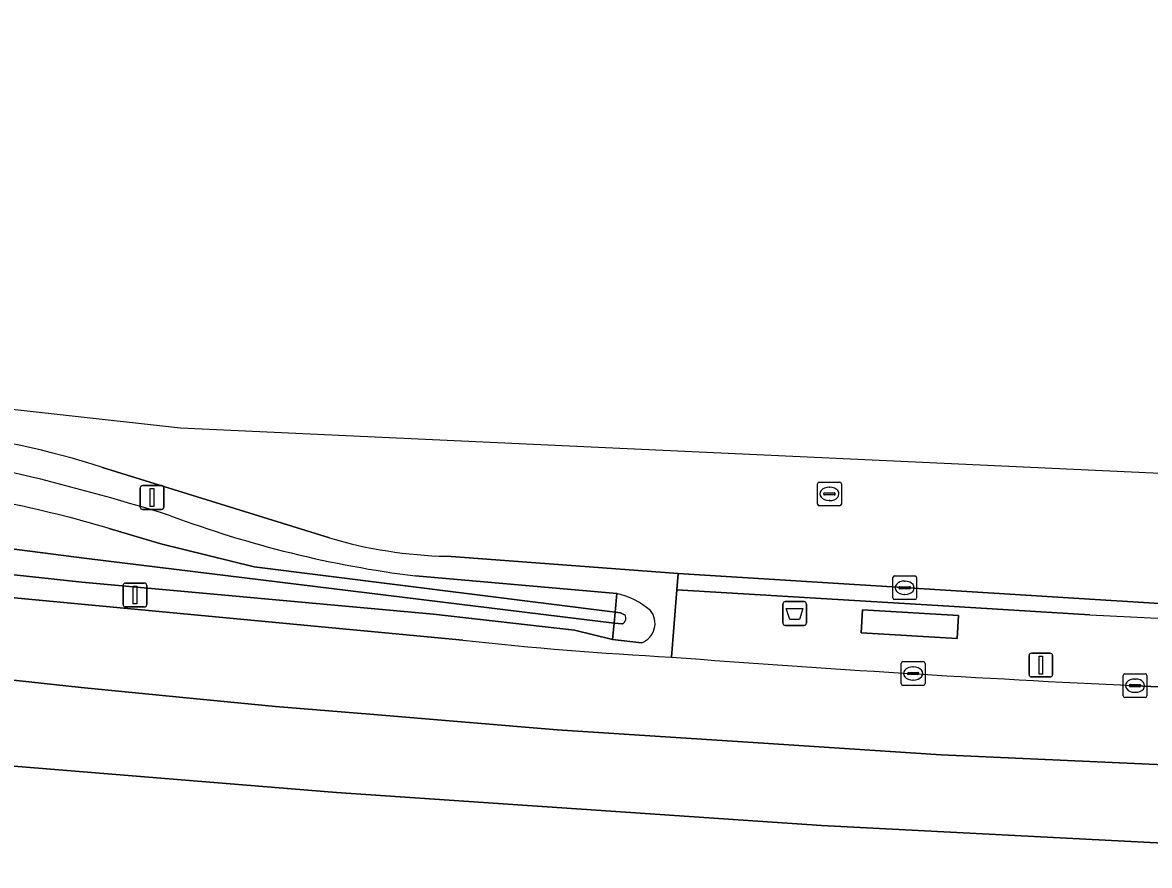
# Model space of a CAD drawing. Extents: x 162184 to 163154, y 385507 to 386516.
# Drawn here: x 162544.83 to 162592.15, y 386437.99 to 386473.4 of the extents above; entities that cross this region are included whole.
import ezdxf

# ---------------------------------------------------------------- set-up
doc = ezdxf.new("R2010")
doc.units = 0
for name, color, linetype in [('IMGEO_Afvalbak', 7, 'Continuous'), ('IMGEO_Berm_groen', 7, 'Continuous'), ('IMGEO_Kolk', 7, 'Continuous'), ('IMGEO_Lichtmast', 7, 'Continuous'), ('IMGEO_Oever', 7, 'Continuous'), ('IMGEO_OVBaan_gesloten', 7, 'Continuous'), ('IMGEO_Rijbaan_regionaal_gesloten', 7, 'Continuous'), ('IMGEO_Rioolput', 7, 'Continuous'), ('IMGEO_Verkeerseiland_open', 7, 'Continuous'), ('IMGEO_Voetpad_open', 7, 'Continuous'), ('IMGEO_Waterloop', 7, 'Continuous')]:
    doc.layers.add(name, color=color, linetype=linetype)

msp = doc.modelspace()

# ---------------------------------------------------------------- linework, layer by layer
at = {"layer": 'IMGEO_Afvalbak'}
for p, q in [((162576.753, 386448.171), (162576.753, 386448.971)), ((162576.753, 386448.971), (162576.753, 386448.171)), ((162576.853, 386449.071), (162577.643, 386449.071)), ((162577.643, 386449.071), (162576.853, 386449.071)), ((162577.743, 386448.971), (162577.743, 386448.171)), ((162577.743, 386448.171), (162577.743, 386448.971)), ((162577.643, 386448.071), (162576.853, 386448.071)), ((162576.853, 386448.071), (162577.643, 386448.071))]:
    msp.add_line(p, q, dxfattribs=at)
msp.add_lwpolyline([(162576.896, 386448.785), (162577.6, 386448.785), (162577.451, 386448.315), (162577.045, 386448.315), (162576.896, 386448.785)], dxfattribs=at)
for centre, start, end in [((162576.853, 386448.971), 90, 180), ((162576.853, 386448.971), 90, 180), ((162577.643, 386448.971), 0, 90), ((162577.643, 386448.971), 360, 90), ((162576.853, 386448.171), 180, 270), ((162576.853, 386448.171), 180, 270), ((162577.643, 386448.171), 270, 0), ((162577.643, 386448.171), 270, 0)]:
    msp.add_arc(centre, 0.1, start, end, dxfattribs=at)
at = {"layer": 'IMGEO_Berm_groen'}
for points in [[(162570.818, 386447.339), (162569.607, 386447.487), (162568.012, 386447.875), (162562.087, 386448.548), (162547.314, 386449.891), (162535.294, 386451.198), (162450.21, 386460.422), (162446.971, 386460.788), (162401.545, 386466.031), (162397.25, 386466.468), (162393.017, 386466.943), (162392.606, 386465.976)], [(162392.606, 386465.976), (162396.664, 386465.528), (162542.092, 386449.462), (162563.316, 386447.453)], [(162613.988, 386438.091), (162606.697, 386438.297), (162597.59, 386438.678), (162578.374, 386439.662), (162558.009, 386441.049), (162541.026, 386442.441), (162445.632, 386452.94), (162395.715, 386458.384), (162389.661, 386459.044), (162389.661, 386459.044), (162388.471, 386456.244)], [(162557.716, 386451.747), (162548.182, 386454.714)], [(162572.081, 386446.74), (162572.307, 386449.565), (162572.362, 386450.249), (162562.64, 386450.976)], [(162561.327, 386450.15), (162569.778, 386449.409)]]:
    msp.add_lwpolyline(points, dxfattribs=at)
for centre, radius, start, end in [((162537.36, 386421.126), 35.288, 72.1419, 83.6686), ((162522.653, 386361.976), 95.044, 72.62294, 76.82208), ((162567.076, 386495.676), 45.888, 249.5443, 262.8029), ((162563.087, 386469.939), 18.968, 253.5516, 268.6502), ((162569.055, 386446.202), 3.288, 49.4796, 77.2931), ((162570.525, 386448.151), 0.863, 289.8113, 39.5575), ((162580.615, 386605.885), 159.374, 263.76851, 266.93038)]:
    msp.add_arc(centre, radius, start, end, dxfattribs=at)
at = {"layer": 'IMGEO_Kolk'}
for p, q in [((162581.371, 386449.229), (162581.371, 386450.081)), ((162581.446, 386450.155), (162582.298, 386450.155)), ((162581.859, 386449.935), (162581.884, 386449.935)), ((162582.372, 386450.081), (162582.372, 386449.229)), ((162581.63, 386449.649), (162581.63, 386449.661)), ((162582.068, 386449.612), (162581.67, 386449.612)), ((162581.673, 386449.698), (162582.071, 386449.698)), ((162581.882, 386449.375), (162581.857, 386449.375)), ((162582.114, 386449.661), (162582.114, 386449.649)), ((162582.298, 386449.155), (162581.446, 386449.155)), ((162581.724, 386445.626), (162581.724, 386446.478)), ((162581.799, 386446.552), (162582.651, 386446.552)), ((162582.725, 386446.478), (162582.725, 386445.626)), ((162581.983, 386446.046), (162581.983, 386446.058)), ((162582.421, 386446.009), (162582.023, 386446.009)), ((162582.026, 386446.095), (162582.424, 386446.095)), ((162582.212, 386446.332), (162582.237, 386446.332)), ((162582.467, 386446.058), (162582.467, 386446.046)), ((162591.043, 386445.115), (162591.043, 386445.967)), ((162591.118, 386446.041), (162591.97, 386446.041)), ((162592.044, 386445.967), (162592.044, 386445.115)), ((162582.651, 386445.552), (162581.799, 386445.552)), ((162582.235, 386445.772), (162582.21, 386445.772)), ((162591.302, 386445.535), (162591.302, 386445.547)), ((162591.74, 386445.498), (162591.342, 386445.498)), ((162591.345, 386445.584), (162591.743, 386445.584)), ((162591.531, 386445.821), (162591.556, 386445.821)), ((162591.786, 386445.547), (162591.786, 386445.535)), ((162591.97, 386445.041), (162591.118, 386445.041)), ((162591.554, 386445.261), (162591.529, 386445.261))]:
    msp.add_line(p, q, dxfattribs=at)
for points in [[(162581.371, 386449.229), (162581.371, 386450.081)], [(162581.446, 386450.155), (162582.298, 386450.155)], [(162582.372, 386450.081), (162582.372, 386449.229)], [(162582.298, 386449.155), (162581.446, 386449.155)], [(162581.724, 386445.626), (162581.724, 386446.478)], [(162581.799, 386446.552), (162582.651, 386446.552)], [(162582.725, 386446.478), (162582.725, 386445.626)], [(162591.043, 386445.115), (162591.043, 386445.967)], [(162591.118, 386446.041), (162591.97, 386446.041)], [(162592.044, 386445.967), (162592.044, 386445.115)], [(162582.651, 386445.552), (162581.799, 386445.552)], [(162591.97, 386445.041), (162591.118, 386445.041)]]:
    msp.add_lwpolyline(points, dxfattribs=at)
for centre, radius, start, end in [((162581.448, 386450.079), 0.0765, 91.552, 178.448), ((162581.448, 386450.079), 0.0765, 91.552, 178.448), ((162582.296, 386450.079), 0.0765, 1.552, 88.448), ((162582.296, 386450.079), 0.0765, 1.552, 88.448), ((162581.67, 386449.658), 0.0403, 85.8775, 175.7526), ((162581.667, 386449.648), 0.0366, 178.938, 274.7102), ((162582.071, 386449.655), 0.043, 264.8664, 352.4533), ((162582.075, 386449.66), 0.0386, 1.7309, 96.639), ((162581.448, 386449.231), 0.0765, 181.552, 268.448), ((162581.448, 386449.231), 0.0765, 181.552, 268.448), ((162582.296, 386449.231), 0.0765, 271.552, 358.448), ((162582.296, 386449.231), 0.0765, 271.552, 358.448), ((162581.801, 386446.476), 0.0765, 91.552, 178.448), ((162581.801, 386446.476), 0.0765, 91.552, 178.448), ((162582.649, 386446.476), 0.0765, 1.552, 88.448), ((162582.649, 386446.476), 0.0765, 1.552, 88.448), ((162582.023, 386446.055), 0.0403, 85.8775, 175.7526), ((162582.02, 386446.045), 0.0366, 178.938, 274.7102), ((162582.424, 386446.052), 0.043, 264.8664, 352.4533), ((162582.428, 386446.057), 0.0386, 1.7309, 96.639), ((162591.12, 386445.965), 0.0765, 91.552, 178.448), ((162591.12, 386445.965), 0.0765, 91.552, 178.448), ((162591.968, 386445.965), 0.0765, 1.552, 88.448), ((162591.968, 386445.965), 0.0765, 1.552, 88.448), ((162581.801, 386445.628), 0.0765, 181.552, 268.448), ((162581.801, 386445.628), 0.0765, 181.552, 268.448), ((162582.649, 386445.628), 0.0765, 271.552, 358.448), ((162582.649, 386445.628), 0.0765, 271.552, 358.448), ((162591.342, 386445.544), 0.0403, 85.8775, 175.7526), ((162591.339, 386445.534), 0.0366, 178.938, 274.7102), ((162591.743, 386445.541), 0.043, 264.8664, 352.4533), ((162591.747, 386445.546), 0.0386, 1.7309, 96.639), ((162591.12, 386445.117), 0.0765, 181.552, 268.448), ((162591.12, 386445.117), 0.0765, 181.552, 268.448), ((162591.968, 386445.117), 0.0765, 271.552, 358.448), ((162591.968, 386445.117), 0.0765, 271.552, 358.448)]:
    msp.add_arc(centre, radius, start, end, dxfattribs=at)
for centre, major_axis, ratio, start_param, end_param in [((162581.858, 386449.655), (-0.387, 0.002), 0.722429, 4.712389, 7.853982), ((162581.883, 386449.655), (-0.39, 0.002), 0.717154, 1.570796, 4.712389), ((162582.211, 386446.052), (-0.387, 0.002), 0.722429, 4.712389, 7.853982), ((162582.236, 386446.052), (-0.39, 0.002), 0.717154, 1.570796, 4.712389), ((162591.53, 386445.541), (-0.387, 0.002), 0.722429, 4.712389, 7.853982), ((162591.555, 386445.541), (-0.39, 0.002), 0.717154, 1.570796, 4.712389)]:
    msp.add_ellipse(centre, major_axis=major_axis, ratio=ratio, start_param=start_param, end_param=end_param, dxfattribs=at)
at = {"layer": 'IMGEO_Lichtmast'}
for p, q in [((162549.773, 386453.047), (162549.773, 386453.847)), ((162549.773, 386453.847), (162549.773, 386453.047)), ((162549.873, 386453.947), (162550.663, 386453.947)), ((162550.663, 386453.947), (162549.873, 386453.947)), ((162550.763, 386453.847), (162550.763, 386453.047)), ((162550.763, 386453.047), (162550.763, 386453.847)), ((162550.663, 386452.947), (162549.873, 386452.947)), ((162549.873, 386452.947), (162550.663, 386452.947)), ((162549.052, 386448.951), (162549.052, 386449.751)), ((162549.052, 386449.751), (162549.052, 386448.951)), ((162549.152, 386449.851), (162549.942, 386449.851)), ((162549.942, 386449.851), (162549.152, 386449.851)), ((162550.042, 386449.751), (162550.042, 386448.951)), ((162550.042, 386448.951), (162550.042, 386449.751)), ((162549.942, 386448.851), (162549.152, 386448.851)), ((162549.152, 386448.851), (162549.942, 386448.851)), ((162587.192, 386446.906), (162587.982, 386446.906)), ((162587.982, 386446.906), (162587.192, 386446.906)), ((162587.092, 386446.006), (162587.092, 386446.806)), ((162587.092, 386446.806), (162587.092, 386446.006)), ((162588.082, 386446.806), (162588.082, 386446.006)), ((162588.082, 386446.006), (162588.082, 386446.806)), ((162587.982, 386445.906), (162587.192, 386445.906)), ((162587.192, 386445.906), (162587.982, 386445.906))]:
    msp.add_line(p, q, dxfattribs=at)
for points in [[(162550.193, 386453.822), (162550.343, 386453.822), (162550.343, 386453.072), (162550.193, 386453.072), (162550.193, 386453.822)], [(162549.472, 386449.726), (162549.622, 386449.726), (162549.622, 386448.976), (162549.472, 386448.976), (162549.472, 386449.726)], [(162587.512, 386446.781), (162587.662, 386446.781), (162587.662, 386446.031), (162587.512, 386446.031), (162587.512, 386446.781)]]:
    msp.add_lwpolyline(points, dxfattribs=at)
for centre, start, end in [((162549.873, 386453.847), 90, 180), ((162549.873, 386453.847), 90, 180), ((162550.663, 386453.847), 0, 90), ((162550.663, 386453.847), 360, 90), ((162549.873, 386453.047), 180, 270), ((162549.873, 386453.047), 180, 270), ((162550.663, 386453.047), 270, 0), ((162550.663, 386453.047), 270, 0), ((162549.152, 386449.751), 90, 180), ((162549.152, 386449.751), 90, 180), ((162549.942, 386449.751), 0, 90), ((162549.942, 386449.751), 360, 90), ((162549.152, 386448.951), 180, 270), ((162549.152, 386448.951), 180, 270), ((162549.942, 386448.951), 270, 0), ((162549.942, 386448.951), 270, 0), ((162587.192, 386446.806), 90, 180), ((162587.192, 386446.806), 90, 180), ((162587.982, 386446.806), 0, 90), ((162587.982, 386446.806), 360, 90), ((162587.192, 386446.006), 180, 270), ((162587.192, 386446.006), 180, 270), ((162587.982, 386446.006), 270, 0), ((162587.982, 386446.006), 270, 0)]:
    msp.add_arc(centre, 0.1, start, end, dxfattribs=at)
at = {"layer": 'IMGEO_Oever'}
msp.add_lwpolyline([(162450.281, 386461.673), (162450.21, 386460.422), (162535.294, 386451.198), (162547.314, 386449.891), (162562.087, 386448.548), (162568.012, 386447.875), (162569.607, 386447.487), (162569.668, 386448.173), (162547.534, 386450.888), (162535.429, 386452.442), (162503.967, 386455.847), (162500.937, 386456.183), (162500.83, 386455.165), (162498.649, 386455.377), (162498.734, 386456.422)], close=True, dxfattribs=at)
msp.add_lwpolyline([(162548.461, 386452.148), (162550.634, 386451.498), (162554.559, 386450.535), (162569.708, 386448.624), (162569.778, 386449.409), (162561.327, 386450.15)], dxfattribs=at)
for centre, radius, start, end in [((162522.653, 386361.976), 95.044, 72.62294, 76.82208), ((162533.015, 386399.58), 54.79, 73.6255, 83.1043), ((162567.076, 386495.676), 45.888, 249.5443, 262.8029)]:
    msp.add_arc(centre, radius, start, end, dxfattribs=at)
at = {"layer": 'IMGEO_OVBaan_gesloten'}
for points in [[(162396.664, 386465.528), (162396.21, 386462.111), (162406.715, 386460.85), (162416.064, 386459.823), (162491.528, 386451.501), (162547.284, 386445.463), (162551.416, 386445.062), (162555.447, 386444.671), (162559.41, 386444.34), (162567.276, 386443.682), (162576.152, 386443.107), (162579.336, 386442.9), (162583.396, 386442.637), (162599.951, 386441.893), (162609.875, 386441.447), (162617.174, 386441.294), (162617.184, 386444.599), (162610.14, 386444.739), (162591.544, 386445.541)], [(162563.316, 386447.453), (162542.092, 386449.462), (162396.664, 386465.528)]]:
    msp.add_lwpolyline(points, dxfattribs=at)
msp.add_lwpolyline([(162396.21, 386462.111), (162395.715, 386458.384), (162445.632, 386452.94), (162541.026, 386442.441), (162558.009, 386441.049), (162578.374, 386439.662), (162597.59, 386438.678), (162606.697, 386438.297), (162613.988, 386438.091), (162617.163, 386437.987), (162617.174, 386441.294), (162609.875, 386441.447), (162599.951, 386441.893), (162583.396, 386442.637), (162579.336, 386442.9), (162576.152, 386443.107), (162567.276, 386443.682), (162559.41, 386444.34), (162555.447, 386444.671), (162551.416, 386445.062), (162547.284, 386445.463), (162491.528, 386451.501), (162416.064, 386459.823), (162406.715, 386460.85)], close=True, dxfattribs=at)
for centre, radius, start, end in [((162580.615, 386605.885), 159.374, 263.76851, 266.93038), ((162623.181, 387117.66), 672.863, 265.644543, 267.305061)]:
    msp.add_arc(centre, radius, start, end, dxfattribs=at)
at = {"layer": 'IMGEO_Rijbaan_regionaal_gesloten'}
for points in [[(162617.109, 386453.314), (162551.46, 386456.355), (162397.71, 386473.402), (162397.539, 386472.113), (162541.252, 386456.199)], [(162548.182, 386454.714), (162557.716, 386451.747)], [(162562.64, 386450.976), (162572.362, 386450.249), (162593.248, 386448.945)]]:
    msp.add_lwpolyline(points, dxfattribs=at)
for centre, radius, start, end in [((162537.36, 386421.126), 35.288, 72.1419, 83.6686), ((162563.087, 386469.939), 18.968, 253.5516, 268.6502)]:
    msp.add_arc(centre, radius, start, end, dxfattribs=at)
at = {"layer": 'IMGEO_Rioolput'}
for p, q in [((162578.209, 386453.171), (162578.209, 386454.023)), ((162578.284, 386454.097), (162579.136, 386454.097)), ((162579.21, 386454.023), (162579.21, 386453.171)), ((162578.468, 386453.591), (162578.468, 386453.603)), ((162578.906, 386453.554), (162578.508, 386453.554)), ((162578.511, 386453.64), (162578.909, 386453.64)), ((162578.697, 386453.877), (162578.722, 386453.877)), ((162578.952, 386453.603), (162578.952, 386453.591)), ((162579.136, 386453.097), (162578.284, 386453.097)), ((162578.72, 386453.317), (162578.695, 386453.317))]:
    msp.add_line(p, q, dxfattribs=at)
for points in [[(162578.209, 386453.171), (162578.209, 386454.023)], [(162578.284, 386454.097), (162579.136, 386454.097)], [(162579.21, 386454.023), (162579.21, 386453.171)], [(162579.136, 386453.097), (162578.284, 386453.097)]]:
    msp.add_lwpolyline(points, dxfattribs=at)
for centre, radius, start, end in [((162578.286, 386454.021), 0.0765, 91.552, 178.448), ((162578.286, 386454.021), 0.0765, 91.552, 178.448), ((162579.134, 386454.021), 0.0765, 1.552, 88.448), ((162579.134, 386454.021), 0.0765, 1.552, 88.448), ((162578.508, 386453.6), 0.0403, 85.8775, 175.7526), ((162578.505, 386453.59), 0.0366, 178.938, 274.7102), ((162578.909, 386453.597), 0.043, 264.8664, 352.4533), ((162578.913, 386453.602), 0.0386, 1.7309, 96.639), ((162578.286, 386453.173), 0.0765, 181.552, 268.448), ((162578.286, 386453.173), 0.0765, 181.552, 268.448), ((162579.134, 386453.173), 0.0765, 271.552, 358.448), ((162579.134, 386453.173), 0.0765, 271.552, 358.448)]:
    msp.add_arc(centre, radius, start, end, dxfattribs=at)
for centre, major_axis, ratio, start_param, end_param in [((162578.696, 386453.597), (-0.387, 0.002), 0.722429, 4.712389, 7.853982), ((162578.721, 386453.597), (-0.39, 0.002), 0.717154, 1.570796, 4.712389)]:
    msp.add_ellipse(centre, major_axis=major_axis, ratio=ratio, start_param=start_param, end_param=end_param, dxfattribs=at)
at = {"layer": 'IMGEO_Verkeerseiland_open'}
for points in [[(162593.248, 386448.945), (162572.362, 386450.249), (162572.307, 386449.565), (162583.264, 386448.903), (162589.649, 386448.517)], [(162569.778, 386449.409), (162569.708, 386448.624), (162569.939, 386448.597), (162570.129, 386448.51)], [(162569.708, 386448.624), (162569.668, 386448.173), (162570.023, 386448.143)], [(162570.129, 386448.51), (162569.939, 386448.597), (162569.708, 386448.624)], [(162570.023, 386448.143), (162569.668, 386448.173), (162569.607, 386447.487), (162570.818, 386447.339)]]:
    msp.add_lwpolyline(points, dxfattribs=at)
for centre, radius, start, end in [((162569.055, 386446.202), 3.288, 49.4796, 77.2931), ((162569.909, 386448.375), 0.258, 296.1692, 31.6104), ((162569.909, 386448.375), 0.258, 296.1692, 31.6104), ((162570.525, 386448.151), 0.863, 289.8113, 39.5575), ((162673.791, 388221.006), 1774.485, 267.282159, 268.163957)]:
    msp.add_arc(centre, radius, start, end, dxfattribs=at)
at = {"layer": 'IMGEO_Voetpad_open'}
for points in [[(162589.649, 386448.517), (162583.264, 386448.903), (162572.307, 386449.565), (162572.081, 386446.74)], [(162591.544, 386445.541), (162610.14, 386444.739), (162617.184, 386444.599)]]:
    msp.add_lwpolyline(points, dxfattribs=at)
for points in [[(162584.136, 386448.49), (162580.103, 386448.726), (162580.037, 386447.758), (162584.08, 386447.523)], [(162584.08, 386447.523), (162580.037, 386447.758), (162580.103, 386448.726), (162584.136, 386448.49)]]:
    msp.add_lwpolyline(points, close=True, dxfattribs=at)
for centre, radius, start, end in [((162673.791, 388221.006), 1774.485, 267.282159, 268.163957), ((162623.181, 387117.66), 672.863, 265.644543, 267.305061)]:
    msp.add_arc(centre, radius, start, end, dxfattribs=at)
at = {"layer": 'IMGEO_Waterloop'}
msp.add_lwpolyline([(162501.183, 386458.526), (162500.937, 386456.183), (162503.967, 386455.847), (162535.429, 386452.442), (162547.534, 386450.888), (162569.668, 386448.173), (162569.708, 386448.624), (162554.559, 386450.535), (162550.634, 386451.498), (162548.461, 386452.148)], dxfattribs=at)
msp.add_arc((162533.015, 386399.58), 54.79, 73.6255, 83.1043, dxfattribs=at)

doc.saveas('drawing.dxf')
